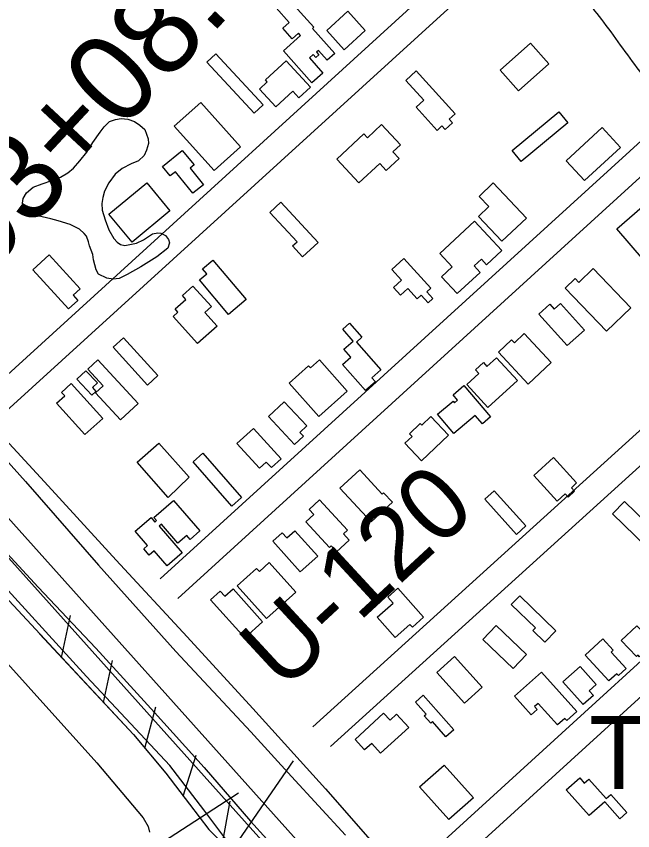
# Model space of a CAD drawing. Extents: x 3704301 to 3742427, y 506229 to 532009.
# Drawn here: x 3732613 to 3733314, y 514388 to 515315 of the extents above; entities that cross this region are included whole.
import ezdxf

# ---------------------------------------------------------------- set-up
doc = ezdxf.new("R2010")
doc.units = 0
for name, color, linetype in [('V-BLDG-IDEN', 7, 'Continuous'), ('V-BLDG-OTLN', 7, 'Continuous'), ('V-FLOD-BASE', 7, 'Continuous'), ('V-LEVE-TOET', 7, 'Continuous'), ('V-RAIL-TRAK', 7, 'Continuous'), ('V-RIVR-RANG', 7, 'Continuous'), ('V-RIVR-RANG-IDEN', 7, 'Continuous'), ('V-ROAD-CNTR', 7, 'Continuous'), ('V-RRAP-FSHR', 7, 'Continuous'), ('V-SITE-VEGE', 7, 'Continuous'), ('V-SURV-IDEN', 7, 'Continuous'), ('V-SURV-LINE', 7, 'Continuous'), ('V-UTIL-LINE', 7, 'Continuous')]:
    doc.layers.add(name, color=color, linetype=linetype)

msp = doc.modelspace()

# ---------------------------------------------------------------- linework, layer by layer
at = {"layer": 'V-BLDG-OTLN'}
for points in [[(3732921.62, 515335.72), (3732951.29, 515302.17), (3732949.94, 515300.97), (3732975.33, 515272.27), (3732966.62, 515264.57), (3732956.7, 515275.79), (3732954.53, 515273.87), (3732957.12, 515270.94), (3732953.56, 515267.79), (3732950.65, 515271.07), (3732946.37, 515267.28), (3732961.74, 515249.89), (3732949.23, 515238.82), (3732916.78, 515275.51), (3732936.37, 515292.84), (3732934.03, 515295.49), (3732926.89, 515289.17), (3732916.12, 515301.35), (3732923.35, 515307.74), (3732908.71, 515324.29)], [(3732966.07, 515298.35), (3732990.14, 515320.35), (3733009.98, 515298.65), (3732985.92, 515276.64)], [(3733219.02, 515260.73), (3733184.45, 515229.73), (3733163.38, 515253.21), (3733197.95, 515284.22)], [(3732840.02, 515271.78), (3732893.71, 515213.81), (3732883.57, 515204.41), (3732829.87, 515262.39)], [(3732896.3, 515242.39), (3732920.03, 515264.07), (3732947.48, 515234.01), (3732934.23, 515221.91), (3732927.37, 515229.43), (3732908.07, 515211.8), (3732889.71, 515231.9), (3732898.53, 515239.95)], [(3733067.89, 515252.54), (3733112.23, 515203.73), (3733105.35, 515197.48), (3733109.12, 515193.33), (3733100.93, 515185.89), (3733097.26, 515189.93), (3733091.65, 515184.83), (3733067.77, 515211.11), (3733076.6, 515219.13), (3733056.03, 515241.78)], [(3732822.75, 515216.75), (3732868.09, 515166.25), (3732837.92, 515139.16), (3732792.57, 515189.65)], [(3733240.68, 515193.6), (3733187.5, 515149.62), (3733177.3, 515161.95), (3733230.48, 515205.93)], [(3732977.57, 515152.01), (3733008.42, 515181.03), (3733012.65, 515176.53), (3733028.54, 515191.48), (3733050.08, 515168.58), (3733041.42, 515160.44), (3733048.43, 515152.98), (3733033.95, 515139.36), (3733026.46, 515147.32), (3733002.86, 515125.12)], [(3733300.34, 515165.53), (3733259.32, 515127.84), (3733238.66, 515150.33), (3733279.68, 515188.01)], [(3732779.08, 515143.76), (3732801.78, 515162.08), (3732815.17, 515145.48), (3732810.58, 515141.77), (3732825.75, 515122.98), (3732813.69, 515113.25), (3732793.84, 515137.83), (3732787.8, 515132.96)], [(3732787.76, 515093.22), (3732744.74, 515057.57), (3732718.23, 515089.56), (3732761.25, 515125.21)], [(3733155.67, 515124.99), (3733193.36, 515084.98), (3733165.39, 515058.62), (3733138.7, 515086.96), (3733150.46, 515098.04), (3733139.49, 515109.75)], [(3732913.92, 515103.07), (3732956.27, 515057.3), (3732938.69, 515041.03), (3732927.24, 515053.4), (3732932.34, 515058.13), (3732901.44, 515091.52)], [(3733326.54, 515037.46), (3733296.21, 515072.7), (3733325.23, 515097.68), (3733330.44, 515091.63), (3733333.85, 515094.57), (3733344.32, 515082.41), (3733350.65, 515087.86), (3733365.3, 515070.82)], [(3733094.79, 515044.74), (3733134.45, 515081.42), (3733165.27, 515048.11), (3733147.87, 515032.01), (3733142.15, 515038.19), (3733133.98, 515030.62), (3733140.83, 515023.22), (3733114.67, 514999.03), (3733096.93, 515018.21), (3733109, 515029.37)], [(3732650.41, 515043.2), (3732685.43, 515004.56), (3732677.41, 514997.3), (3732682.84, 514991.3), (3732672.18, 514981.64), (3732631.74, 515026.28)], [(3733054.03, 515039.01), (3733084.71, 515005.12), (3733080.14, 515000.98), (3733086.91, 514993.5), (3733081.4, 514988.51), (3733073.56, 514997.17), (3733069.13, 514993.17), (3733058.46, 515004.96), (3733050, 514997.31), (3733042, 515006.15), (3733051.23, 515014.5), (3733040.29, 515026.58)], [(3732836.67, 515037.09), (3732874.32, 514992.37), (3732854.2, 514975.42), (3732821.19, 515014.63), (3732829.51, 515021.63), (3732824.87, 515027.15)], [(3733284.5, 514956.38), (3733237.46, 515005.22), (3733248.77, 515016.11), (3733252.94, 515011.78), (3733269.27, 515027.51), (3733312.14, 514983.01)], [(3732813.89, 515007.66), (3732834.89, 514984.28), (3732827.35, 514977.5), (3732841.26, 514962.01), (3732819.11, 514942.12), (3732791.21, 514973.18), (3732796.64, 514978.06), (3732793.46, 514981.6), (3732805.63, 514992.54), (3732801.8, 514996.81)], [(3733239.95, 514939.92), (3733207.61, 514975.85), (3733220.05, 514987.05), (3733225.07, 514981.47), (3733232.32, 514988), (3733259.64, 514957.65)], [(3733010.41, 514888.64), (3732984.07, 514918.46), (3732993.6, 514926.87), (3732985.67, 514935.85), (3732996.1, 514945.06), (3732984.29, 514958.43), (3732992.15, 514965.36), (3733006.27, 514949.37), (3732999.89, 514943.73), (3733027.77, 514912.16), (3733017.5, 514903.09), (3733021.56, 514898.49)], [(3732762.25, 514894.92), (3732722.9, 514937.97), (3732734.73, 514948.78), (3732774.08, 514905.73)], [(3733195.52, 514896.21), (3733161.5, 514932.49), (3733176.42, 514946.48), (3733179.68, 514943.01), (3733190.9, 514953.54), (3733221.67, 514920.73)], [(3732705.63, 514923.65), (3732751.65, 514874.15), (3732731.43, 514855.35), (3732702.88, 514886.05), (3732711.63, 514894.19), (3732694.15, 514912.98)], [(3732957.88, 514923.72), (3732989.55, 514888.14), (3732957.12, 514859.28), (3732923.4, 514897.17), (3732945.45, 514916.79), (3732947.5, 514914.49)], [(3733159.43, 514926.12), (3733183.1, 514900.01), (3733149.33, 514869.38), (3733125.52, 514895.62), (3733139.17, 514908), (3733135.35, 514912.21), (3733144.51, 514920.52), (3733148.46, 514916.17)], [(3732692.07, 514911.31), (3732705.07, 514897.41), (3732699.38, 514892.07), (3732703.42, 514887.75), (3732698.81, 514883.43), (3732681.75, 514901.66)], [(3732675.46, 514896.64), (3732711.14, 514856.98), (3732690.8, 514838.68), (3732658.71, 514874.35), (3732667.98, 514882.69), (3732664.39, 514886.68)], [(3733092.29, 514861.73), (3733109.91, 514876.72), (3733111.49, 514874.86), (3733115.09, 514877.93), (3733109.92, 514884.01), (3733122.15, 514894.42), (3733152.55, 514858.69), (3733143.31, 514850.82), (3733135.17, 514860.38), (3733110.97, 514839.77)], [(3732917.78, 514875.94), (3732943.47, 514848.47), (3732935.65, 514841.16), (3732939.73, 514836.79), (3732929.63, 514827.34), (3732899.86, 514859.17)], [(3733104.88, 514838.07), (3733074.02, 514808.72), (3733055.01, 514828.7), (3733063.29, 514836.57), (3733060.35, 514839.67), (3733072.55, 514851.27), (3733074.33, 514849.41), (3733084.7, 514859.28)], [(3732882.88, 514845.61), (3732914.23, 514811.03), (3732903.2, 514801.03), (3732897.39, 514807.43), (3732889.5, 514800.27), (3732863.96, 514828.45)], [(3732785.77, 514767.22), (3732750.43, 514807.21), (3732775.09, 514828.99), (3732809.76, 514790.01)], [(3732825.21, 514817.36), (3732869.21, 514766.87), (3732857.99, 514757.09), (3732813.99, 514807.58)], [(3733228.52, 514762.93), (3733201.85, 514792.08), (3733224.16, 514812.5), (3733250.56, 514783.66), (3733244.59, 514778.19), (3733248.16, 514774.29), (3733240.77, 514767.53), (3733237.48, 514771.13)], [(3733016.6, 514739.2), (3732981.24, 514777.51), (3733003.93, 514798.44), (3733029.27, 514770.98), (3733030.9, 514772.48), (3733040.9, 514761.64)], [(3733156.62, 514774.62), (3733192.63, 514734.62), (3733181.93, 514724.99), (3733145.92, 514764.98)], [(3732791.71, 514763.58), (3732821.71, 514729.02), (3732810.6, 514719.38), (3732806.89, 514723.66), (3732796.83, 514714.93), (3732777.97, 514736.67), (3732775.29, 514734.34), (3732801.65, 514703.97), (3732784.71, 514689.26), (3732769.73, 514706.52), (3732763.97, 514701.52), (3732757.85, 514708.57), (3732762.31, 514712.44), (3732748.26, 514728.64), (3732766.19, 514744.2), (3732770.62, 514739.09), (3732772.55, 514740.76), (3732769.48, 514744.29)], [(3732969.25, 514709.98), (3732942.24, 514739.48), (3732951.42, 514747.88), (3732946.29, 514753.47), (3732958.02, 514764.21), (3732989.63, 514729.7), (3732985.21, 514725.65), (3732991.78, 514718.47), (3732977.4, 514705.29), (3732971.35, 514711.9)], [(3733330.04, 514710.96), (3733291.32, 514748.62), (3733304.92, 514762.6), (3733343.64, 514724.94)], [(3732936.06, 514682.33), (3732904.71, 514717.24), (3732915.57, 514726.99), (3732920.84, 514721.12), (3732929.91, 514729.26), (3732955.98, 514700.21)], [(3732897.6, 514629.48), (3732864.26, 514666.43), (3732886.38, 514686.39), (3732889.54, 514682.9), (3732900.64, 514692.93), (3732930.83, 514659.47)], [(3732859.52, 514663.1), (3732893.2, 514625.48), (3732872.88, 514607.29), (3732834, 514650.72), (3732844.9, 514660.48), (3732850.1, 514654.67)], [(3733047.04, 514663.81), (3733076.38, 514630.94), (3733063.59, 514619.52), (3733060.81, 514622.63), (3733044.08, 514607.69), (3733023.56, 514630.68), (3733041.58, 514646.76), (3733035.53, 514653.54)], [(3733185.73, 514654.96), (3733226.86, 514615.19), (3733214.38, 514602.28), (3733200.65, 514615.55), (3733203.62, 514618.62), (3733176.22, 514645.12)], [(3733158.83, 514621.48), (3733193.61, 514588.5), (3733178.41, 514572.47), (3733143.63, 514605.44)], [(3733319.07, 514621.01), (3733336.42, 514602.7), (3733327.04, 514593.81), (3733328.65, 514592.1), (3733322.08, 514585.88), (3733320.46, 514587.59), (3733318.7, 514585.92), (3733301.36, 514604.22)], [(3733287.19, 514558.25), (3733260.21, 514587.63), (3733280.28, 514606.05), (3733292.04, 514593.25), (3733289.71, 514591.11), (3733306.89, 514572.4), (3733298.09, 514564.32), (3733296.13, 514566.46)], [(3733123.05, 514532.79), (3733091.32, 514567.77), (3733111.43, 514586.01), (3733143.16, 514551.03)], [(3733210.62, 514568.32), (3733250.8, 514523.55), (3733239.33, 514513.25), (3733237.13, 514515.71), (3733228.75, 514508.18), (3733206.77, 514532.67), (3733202.78, 514529.09), (3733205.75, 514525.78), (3733198.91, 514519.65), (3733179.96, 514540.8)], [(3733258.08, 514531.27), (3733234.97, 514557.28), (3733254.53, 514574.67), (3733272.71, 514554.2), (3733264.71, 514547.09), (3733269.64, 514541.54)], [(3733075.94, 514541.94), (3733110.67, 514502.56), (3733101.75, 514494.69), (3733086.54, 514511.94), (3733084.56, 514510.19), (3733077.17, 514518.56), (3733079.41, 514520.53), (3733067.28, 514534.29)], [(3732998.38, 514491.66), (3733030.9, 514521.48), (3733038.15, 514513.58), (3733045.7, 514520.49), (3733059.5, 514505.44), (3733027.51, 514476.1), (3733017.31, 514487.22), (3733009.24, 514479.81)], [(3733099.77, 514462.57), (3733133.07, 514425.36), (3733105.18, 514400.4), (3733071.88, 514437.61)], [(3733264.31, 514446.45), (3733284.04, 514424.34), (3733289.33, 514429.06), (3733307.66, 514408.51), (3733299.73, 514401.43), (3733282.52, 514420.72), (3733264.84, 514404.95), (3733238.77, 514434.18), (3733254.07, 514447.83), (3733259.29, 514441.98)]]:
    msp.add_lwpolyline(points, close=True, dxfattribs=at)
at = {"layer": 'V-FLOD-BASE'}
msp.add_lwpolyline([(3732187.74, 515347.07), (3732214.98, 515284.41), (3732243.51, 515210.17), (3732267.1, 515154.02), (3732282.55, 515120.59), (3732301.19, 515081.13), (3732320.8, 515046.28), (3732350, 514997.94), (3732365.54, 514974.23), (3732386.12, 514947.23), (3732422.73, 514898.37), (3732460.77, 514855.97), (3732512.58, 514800.51), (3732575.38, 514732.01), (3732637.74, 514664.9), (3732703.31, 514595.46), (3732770.24, 514522.29), (3732826.61, 514459.86), (3732879.3, 514398.84), (3732916.43, 514357.84)], dxfattribs=at)
at = {"layer": 'V-LEVE-TOET'}
for points in [[(3732855.99, 514372.05), (3732826.2, 514411.71), (3732787.63, 514462.07), (3732692.79, 514563.39), (3732579.53, 514686.99), (3732488.24, 514788.72), (3732389.46, 514896.27), (3732360.08, 514931.5), (3732326.33, 514975.62), (3732306.66, 515006.78), (3732278.74, 515059.28), (3732257.45, 515109.94), (3732223.55, 515189.05), (3732185.3, 515278.39), (3732150.48, 515353.97)], [(3732268.67, 515345.03), (3732293.39, 515281.49), (3732315.11, 515228.61), (3732334.62, 515176.63), (3732354.23, 515137.49), (3732382.14, 515084.12), (3732406.62, 515044.5), (3732429.36, 515008.88), (3732453.89, 514976.35), (3732490.71, 514929.1), (3732548.24, 514868.84), (3732623.3, 514785.41), (3732706.23, 514689.95), (3732794.45, 514591.79), (3732879.63, 514500.3), (3732926.16, 514449.43), (3732987.62, 514382.93)]]:
    msp.add_lwpolyline(points, dxfattribs=at)
at = {"layer": 'V-RAIL-TRAK'}
msp.add_lwpolyline([(3732560.52, 514876.41), (3732649.2, 514780.22), (3732726.45, 514695.66), (3732807.36, 514608.3), (3732881.87, 514526.98), (3732964.6, 514435.46), (3733071.52, 514313.76)], dxfattribs=at)
at = {"layer": 'V-RIVR-RANG'}
msp.add_line((3732865.83, 514430.68), (3732093.93, 513930.11), dxfattribs=at)
at = {"layer": 'V-ROAD-CNTR'}
for points in [[(3732581.12, 514887.31), (3733176.64, 515430.08)], [(3732601.33, 514865.13), (3733196.85, 515407.91)], [(3732776.41, 514674.32), (3733357.83, 515203.8)], [(3732796.61, 514652.14), (3733378.03, 515181.62)], [(3732950.16, 514506.04), (3733484.06, 514989.69)], [(3732970.3, 514483.81), (3733504.21, 514967.46)], [(3733078.55, 514357.31), (3733513.56, 514754.2), (3733523.58, 514764.6), (3733575.36, 514789)], [(3733098.77, 514335.15), (3733534.49, 514732.68), (3733541.36, 514739.81), (3733588.15, 514761.87)]]:
    msp.add_lwpolyline(points, dxfattribs=at)
msp.add_spline([(3733190.17, 515415.41), (3733239.38, 515359.66), (3733281.21, 515307.88), (3733324.81, 515248.73), (3733358.38, 515205.12), (3733381.82, 515168.18), (3733412.65, 515121.03), (3733431.55, 515087.67), (3733452.94, 515051.6), (3733470.65, 515020.64), (3733486.14, 514992.89), (3733500.94, 514961.01), (3733516.32, 514924.41), (3733535.29, 514886.36), (3733553.29, 514843.92), (3733566.36, 514814.46), (3733576.01, 514790.09), (3733585.29, 514763.13), (3733594.59, 514730.69), (3733601.3, 514710.61), (3733610.69, 514680.26), (3733622.24, 514645.39), (3733631.95, 514610.34), (3733642.67, 514574.2), (3733649.22, 514538.24), (3733656.93, 514498.84), (3733669.31, 514434.5), (3733686.51, 514330.11)], degree=3, dxfattribs=at)
at = {"layer": 'V-RRAP-FSHR'}
for p, q in [((3732664.38, 514584.83), (3732674.55, 514632.59)), ((3732712.11, 514533.62), (3732722.27, 514581.38)), ((3732759.05, 514481.72), (3732771.67, 514528.89)), ((3732802.88, 514427.16), (3732817.68, 514473.7)), ((3732847.56, 514373.45), (3732856.05, 514421.54))]:
    msp.add_line(p, q, dxfattribs=at)
for points in [[(3732159.1, 515319.57), (3732172.48, 515290.87), (3732197.04, 515236.95), (3732210.1, 515206.7), (3732222.68, 515171.26), (3732245.64, 515122.62), (3732260.05, 515087.36), (3732270.38, 515066.61), (3732277.96, 515048.57), (3732289.55, 515026.98), (3732299.14, 515007.3), (3732312.41, 514981.99), (3732330.62, 514962.73), (3732350.89, 514936.87), (3732386.17, 514896.04), (3732463, 514808.92), (3732563.63, 514692.93), (3732746.09, 514497.15), (3732783.06, 514453.13), (3732809.97, 514417.87), (3732831.95, 514389.07), (3732859.95, 514361.06)], [(3732639.19, 514611.85), (3732746.09, 514497.15), (3732783.06, 514453.13), (3732809.97, 514417.87), (3732831.95, 514389.07), (3732859.95, 514361.06), (3732904.86, 514314.1), (3732969.39, 514237.92), (3733006.12, 514200.68), (3733033.19, 514169.06), (3733056.04, 514136.32), (3733081.29, 514111.03), (3733086, 514102.95)]]:
    msp.add_lwpolyline(points, dxfattribs=at)
at = {"layer": 'V-SITE-VEGE'}
msp.add_lwpolyline([(3732079, 515333.65), (3732097.08, 515301), (3732114.13, 515259.67), (3732126.7, 515222.55), (3732132.05, 515207.7), (3732135.2, 515199.63), (3732139.62, 515189.3), (3732146.6, 515176.36), (3732160.9, 515154.04), (3732262.02, 515004.21), (3732316.33, 514915.9), (3732331.93, 514894.21), (3732348.48, 514871.87), (3732374.94, 514841.4), (3732433.94, 514774.62), (3732547.73, 514638.84), (3732704.33, 514465.06), (3732757.25, 514402.51), (3732762.96, 514392.49), (3732764.51, 514386.04)], dxfattribs=at)
msp.add_lwpolyline([(3732699.85, 515043.42), (3732696.05, 515053.48), (3732695.12, 515058.02), (3732692.58, 515064.52), (3732690.01, 515067.45), (3732684.87, 515072.35), (3732674.23, 515077.62), (3732660.34, 515081.94), (3732652.27, 515084.27), (3732637.4, 515087.63), (3732629.01, 515090.61), (3732623.85, 515093.9), (3732620.96, 515096.51), (3732620.04, 515102.02), (3732620.73, 515107.2), (3732624.34, 515113.64), (3732632.16, 515120.05), (3732642.23, 515124.18), (3732653.27, 515127.98), (3732663.01, 515131.46), (3732671.47, 515136.57), (3732677.99, 515142.02), (3732685.18, 515150.38), (3732693.03, 515160.03), (3732699.92, 515170.98), (3732708.11, 515182.89), (3732713.02, 515189), (3732718.89, 515194.78), (3732725.71, 515197.32), (3732732.19, 515198.23), (3732739.96, 515197.52), (3732747.38, 515194.87), (3732753.5, 515190.94), (3732758.97, 515186.04), (3732761.19, 515180.51), (3732762.77, 515175.32), (3732763.37, 515169.81), (3732761.04, 515162.39), (3732758.4, 515156.26), (3732751.88, 515150.16), (3732743.75, 515146.66), (3732733.35, 515141.57), (3732725.2, 515135.16), (3732718, 515125.18), (3732713.39, 515115.83), (3732711.39, 515108.4), (3732710.04, 515101.61), (3732710.62, 515094.16), (3732714.1, 515083.12), (3732718.21, 515071.76), (3732723.96, 515061.67), (3732727.49, 515057.76), (3732731.35, 515055.14), (3732736.2, 515053.8), (3732749.49, 515056.61), (3732757.62, 515060.1), (3732768.03, 515067.14), (3732773.87, 515068.07), (3732777.43, 515068.04), (3732782.59, 515065.4), (3732786.11, 515060.84), (3732787.05, 515056.95), (3732785.39, 515050.81), (3732772.68, 515040.88), (3732754.46, 515029.7), (3732738.84, 515020.76), (3732729.74, 515016.3), (3732722.93, 515015.38), (3732715.82, 515016.74), (3732706.47, 515021.35), (3732703.6, 515026.23), (3732700.78, 515037.58)], close=True, dxfattribs=at)
at = {"layer": 'V-SURV-LINE'}
for points in [[(3732440.09, 514925.99), (3733081.11, 514210.69)], [(3733058.79, 514190.65), (3732417.77, 514905.95)]]:
    msp.add_lwpolyline(points, dxfattribs=at)
at = {"layer": 'V-UTIL-LINE'}
msp.add_line((3732862.15, 514371.49), (3732928.36, 514467.34), dxfattribs=at)

# ---------------------------------------------------------------- texts
at = {"layer": 'V-BLDG-IDEN'}
msp.add_text('Trailer', height=83, dxfattribs=at).set_placement((3733264.8, 514435.4))
at = {"layer": 'V-RIVR-RANG-IDEN'}
msp.add_text('U-120', height=83, rotation=42.77195, dxfattribs=at).set_placement((3732916.63, 514545.01))
at = {"layer": 'V-SURV-IDEN'}
for s, rotation, p in [('401+14.4', 48.06832, (3732418.21, 515099.77)), ('403+08.4', 47.05449, (3732526.85, 514962.38))]:
    msp.add_text(s, height=100, rotation=rotation, dxfattribs=at).set_placement(p)

doc.saveas('drawing.dxf')
